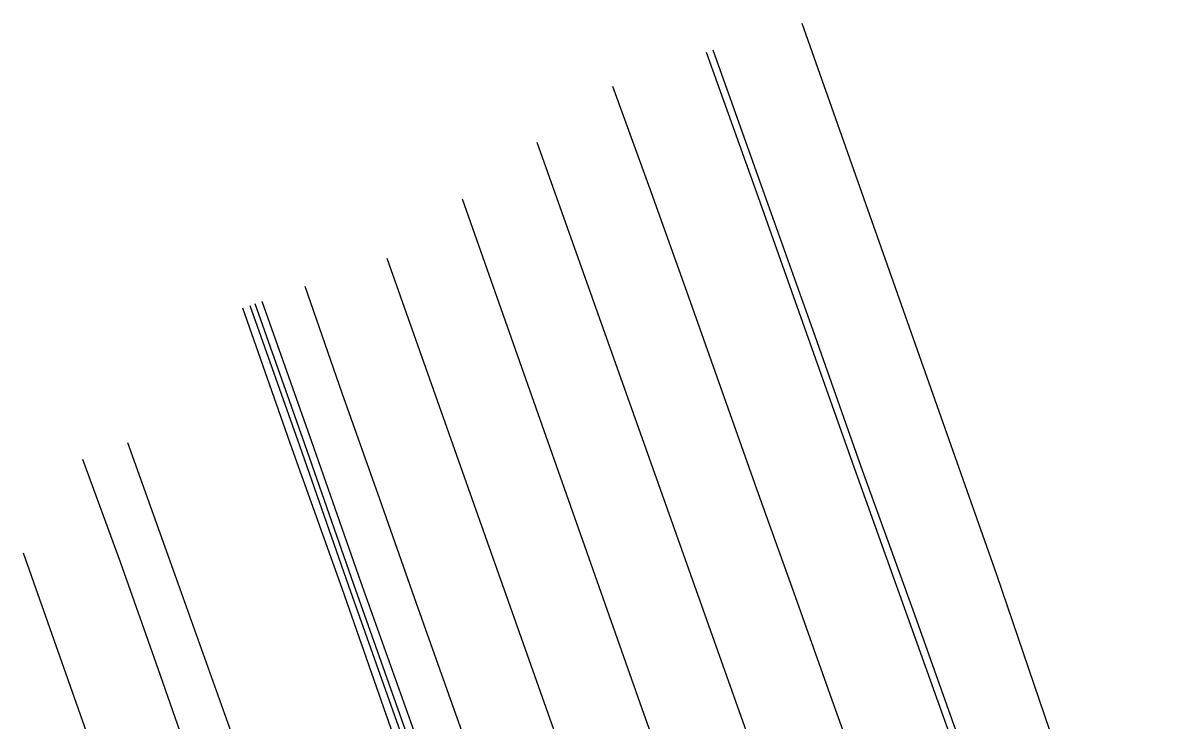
# Model space of a CAD drawing. Extents: x 2004847 to 2009016, y 1134161 to 1140101.
# Drawn here: x 2005020.5 to 2005175.5, y 1139564.9 to 1139658.9 of the extents above; entities that cross this region are included whole.
import ezdxf

# ---------------------------------------------------------------- set-up
doc = ezdxf.new("R2010")
doc.units = 0
for name, color, linetype in [('RD_EX_Conc', 7, 'Continuous'), ('RD_EX_Pavement_Markings', 7, 'Continuous'), ('RD_EX_Road', 7, 'Continuous'), ('RD_EX_VEG', 7, 'Continuous')]:
    doc.layers.add(name, color=color, linetype=linetype)

msp = doc.modelspace()

# ---------------------------------------------------------------- linework, layer by layer
at = {"layer": 'RD_EX_Conc'}
for points in [[(2005113.31, 1139655.32), (2005120.03, 1139636.44), (2005126.73, 1139617.55), (2005133.39, 1139598.72), (2005140.2, 1139579.91), (2005146.89, 1139561.08), (2005149.13, 1139554.65)], [(2005050.98, 1139620.91), (2005057.66, 1139602.02), (2005064.26, 1139583.14), (2005070.94, 1139564.28), (2005077.6, 1139545.38), (2005084.26, 1139526.59), (2005090.97, 1139507.72), (2005097.69, 1139488.93), (2005104.38, 1139470.06), (2005111.06, 1139451.23), (2005117.72, 1139432.34), (2005124.45, 1139413.52), (2005131.06, 1139394.63), (2005137.28, 1139375.61), (2005143.19, 1139356.53), (2005148.68, 1139337.29), (2005153.69, 1139317.8), (2005158.53, 1139298.3), (2005163.65, 1139278.9)], [(2005051.65, 1139621.14), (2005058.34, 1139602.26), (2005064.92, 1139583.38), (2005071.62, 1139564.52), (2005078.28, 1139545.62), (2005084.94, 1139526.83), (2005091.66, 1139507.96), (2005098.37, 1139489.17), (2005105.03, 1139470.29), (2005111.69, 1139451.45), (2005118.36, 1139432.57), (2005125.1, 1139413.75), (2005131.72, 1139394.86), (2005137.93, 1139375.85), (2005143.86, 1139356.76), (2005149.31, 1139337.5), (2005154.31, 1139318.02), (2005159.1, 1139298.5), (2005164.28, 1139279.12)], [(2005034.53, 1139602.42), (2005041.27, 1139583.49), (2005048.04, 1139564.65), (2005053.08, 1139550.59)]]:
    msp.add_lwpolyline(points, dxfattribs=at)
at = {"layer": 'RD_EX_Pavement_Markings'}
for points in [[(2005099.8, 1139650.44), (2005104.99, 1139636.09), (2005110, 1139622.07), (2005119.39, 1139595.59), (2005124.35, 1139581.68), (2005129.53, 1139567.14), (2005134.71, 1139552.67), (2005144.07, 1139526.38), (2005153.34, 1139500.19), (2005158.57, 1139485.51), (2005163.37, 1139471.87), (2005168.32, 1139457.97), (2005187.56, 1139403.5), (2005198.22, 1139373.38), (2005202.99, 1139359.83), (2005208.05, 1139345.38), (2005227.11, 1139290.7), (2005236.22, 1139264.44)], [(2005089.62, 1139642.89), (2005104.01, 1139602.34), (2005118.25, 1139562.15), (2005129.1, 1139531.65), (2005143.47, 1139491.24), (2005157.78, 1139450.75), (2005168.68, 1139420.04), (2005183, 1139379.49), (2005197.17, 1139338.95), (2005211.23, 1139299), (2005221.78, 1139268.74), (2005235.83, 1139228.1), (2005249.98, 1139187.4), (2005260.51, 1139157.24), (2005274.62, 1139116.55), (2005288.65, 1139075.76), (2005302.47, 1139035.73), (2005313.02, 1139005.51), (2005327.03, 1138964.9)], [(2005079.57, 1139635.26), (2005103.99, 1139565.86), (2005118.52, 1139525.24), (2005132.81, 1139484.62), (2005147.14, 1139444.38), (2005157.91, 1139414.23), (2005172.33, 1139373.68), (2005186.55, 1139333.13), (2005197.31, 1139302.49), (2005211.39, 1139261.84), (2005225.48, 1139221.29), (2005236.15, 1139190.51), (2005250.29, 1139149.91), (2005264.43, 1139109.29), (2005278.35, 1139068.8), (2005288.92, 1139038.53), (2005302.87, 1138997.76), (2005316.8, 1138956.99)], [(2005069.41, 1139627.25), (2005080.07, 1139597.07), (2005094.4, 1139556.6), (2005108.76, 1139516.03), (2005119.44, 1139485.55), (2005133.79, 1139444.81), (2005148.15, 1139404.27), (2005162.34, 1139363.93), (2005172.98, 1139333.74), (2005187.25, 1139293.2), (2005201.51, 1139252.63), (2005212.06, 1139222.53), (2005226.32, 1139181.98), (2005240.4, 1139141.35), (2005254.44, 1139100.61), (2005263.94, 1139073.28), (2005277.78, 1139032.69), (2005291.82, 1138992.05), (2005302.4, 1138961.44)], [(2005058.36, 1139623.48), (2005063.37, 1139609.12), (2005068.42, 1139594.83), (2005073.38, 1139580.8), (2005078.45, 1139566.51), (2005083.46, 1139552.5)], [(2005028.46, 1139600.18), (2005033.55, 1139586.35), (2005038.59, 1139572.01), (2005043.52, 1139557.88), (2005048.66, 1139543.61), (2005053.64, 1139529.51), (2005058.69, 1139515.08), (2005063.67, 1139501.07), (2005068.75, 1139486.91), (2005073.71, 1139472.99), (2005078.69, 1139458.82), (2005083.71, 1139444.76), (2005088.74, 1139430.62), (2005093.75, 1139416.51), (2005098.77, 1139402.35), (2005103.75, 1139388.16), (2005108.85, 1139374.01), (2005113.95, 1139359.71), (2005118.93, 1139345.53), (2005123.85, 1139331.49), (2005128.86, 1139317.27), (2005133.87, 1139303.33), (2005138.99, 1139288.9), (2005144, 1139274.77)], [(2005020.46, 1139587.6), (2005034.72, 1139547.07), (2005049.04, 1139506.49), (2005063.33, 1139466.39), (2005074.21, 1139435.99), (2005088.65, 1139395.51), (2005103.01, 1139354.99), (2005113.57, 1139324.96), (2005127.97, 1139284.5), (2005142.45, 1139244), (2005153.31, 1139213.68), (2005167.86, 1139173.42), (2005182.46, 1139133.17), (2005193.42, 1139102.24), (2005207.98, 1139062.19), (2005222.83, 1139021.9), (2005237.56, 1138981.81)]]:
    msp.add_lwpolyline(points, dxfattribs=at)
at = {"layer": 'RD_EX_Road'}
for points in [[(2005112.41, 1139654.99), (2005119.15, 1139636.12), (2005125.86, 1139617.24), (2005132.55, 1139598.42), (2005139.26, 1139579.58), (2005146, 1139560.76), (2005148.28, 1139554.34), (2005154.39, 1139535.29), (2005160.59, 1139516.25), (2005167.58, 1139497.53), (2005173.83, 1139478.48), (2005180.35, 1139459.58), (2005186.96, 1139440.71), (2005193.46, 1139421.8), (2005199.94, 1139402.88), (2005206.35, 1139383.93), (2005212.95, 1139365.04), (2005219.47, 1139346.09), (2005226.17, 1139327.25), (2005232.81, 1139308.38), (2005239.49, 1139289.52), (2005246.15, 1139270.66)], [(2005052.61, 1139621.48), (2005059.28, 1139602.59), (2005065.88, 1139583.72), (2005072.58, 1139564.86), (2005079.23, 1139545.96), (2005085.94, 1139527.18), (2005092.63, 1139508.31), (2005099.15, 1139489.44), (2005105.97, 1139470.62), (2005112.68, 1139451.8), (2005119.4, 1139432.93), (2005126.05, 1139414.09), (2005132.71, 1139395.21), (2005138.92, 1139376.19), (2005144.81, 1139357.1), (2005150.31, 1139337.85), (2005155.45, 1139318.42), (2005160.01, 1139298.82), (2005165.3, 1139279.48)], [(2005049.98, 1139620.56), (2005056.63, 1139601.65), (2005063.34, 1139582.82), (2005069.97, 1139563.94), (2005076.67, 1139545.04), (2005083.31, 1139526.25), (2005089.99, 1139507.37), (2005096.73, 1139488.6), (2005103.39, 1139469.71), (2005110.09, 1139450.89), (2005116.84, 1139432.03), (2005123.36, 1139413.14), (2005130.15, 1139394.31), (2005136.2, 1139375.23), (2005142.23, 1139356.2), (2005147.77, 1139336.97), (2005152.75, 1139317.47), (2005157.49, 1139297.93), (2005162.58, 1139278.52)]]:
    msp.add_lwpolyline(points, dxfattribs=at)
at = {"layer": 'RD_EX_VEG'}
msp.add_lwpolyline([(2005125.25, 1139658.93), (2005151.45, 1139584.68), (2005175.06, 1139515.29), (2005196.19, 1139445.54), (2005210.11, 1139417.17), (2005224.77, 1139379.59), (2005234.72, 1139340.68), (2005251.74, 1139306.54), (2005266.92, 1139270.34), (2005298.91, 1139240.25), (2005311.38, 1139209.18), (2005326.22, 1139210.81)], dxfattribs=at)

doc.saveas('drawing.dxf')
